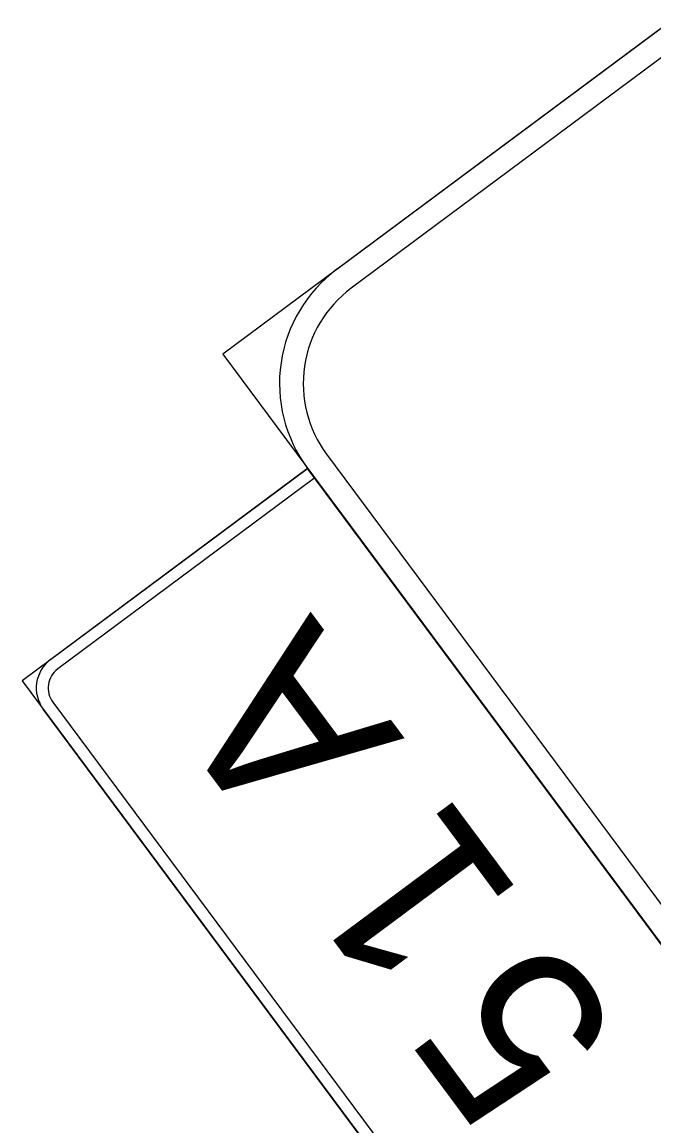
# Model space of a CAD drawing. Extents: x 1581789 to 1622364, y 1043167 to 1103486.
# Drawn here: x 1611121.69 to 1611139.45, y 1094570.18 to 1094601.2 of the extents above; entities that cross this region are included whole.
import ezdxf

# ---------------------------------------------------------------- set-up
doc = ezdxf.new("R2010")
doc.units = 0
doc.layers.add('RD_PD_PatLn2', color=7, linetype='Continuous')

msp = doc.modelspace()

# ---------------------------------------------------------------- linework, layer by layer
at = {"layer": 'RD_PD_PatLn2'}
for points in [[(1611195.268, 1094577.581), (1611164.246, 1094619.313), (1611127.328, 1094591.871), (1611158.351, 1094550.138), (1611195.268, 1094577.581), (1611195.268, 1094577.581)], [(1611130.539, 1094594.257), (1611161.035, 1094616.927)], [(1611161.433, 1094616.392), (1611130.936, 1094593.722)], [(1611130.25, 1094589.058), (1611156.499, 1094553.746)], [(1611151.192, 1094559.768), (1611129.715, 1094588.66), (1611121.689, 1094582.694), (1611143.166, 1094553.803), (1611151.192, 1094559.768), (1611151.192, 1094559.768)], [(1611122.492, 1094583.291), (1611129.715, 1094588.66), (1611129.914, 1094588.393), (1611129.914, 1094588.393)], [(1611155.964, 1094553.348), (1611129.715, 1094588.66)], [(1611129.914, 1094588.393), (1611122.691, 1094583.024)], [(1611122.553, 1094582.091), (1611142.837, 1094554.804)], [(1611142.57, 1094554.605), (1611122.286, 1094581.892)]]:
    msp.add_lwpolyline(points, dxfattribs=at)
for centre, radius in [((1611132.925, 1094591.047), 4), ((1611132.925, 1094591.047), 3.333), ((1611123.088, 1094582.489), 1), ((1611123.088, 1094582.489), 0.667)]:
    msp.add_arc(centre, radius, 126.6256, 216.6258, dxfattribs=at)

# ---------------------------------------------------------------- texts
for s, p in [('A', (1611132.45, 1094581.069)), ('1', (1611135.804, 1094576.557)), ('5', (1611138.635, 1094572.749))]:
    msp.add_text(s, height=5, rotation=126.6256, dxfattribs=at).set_placement(p)

doc.saveas('drawing.dxf')
